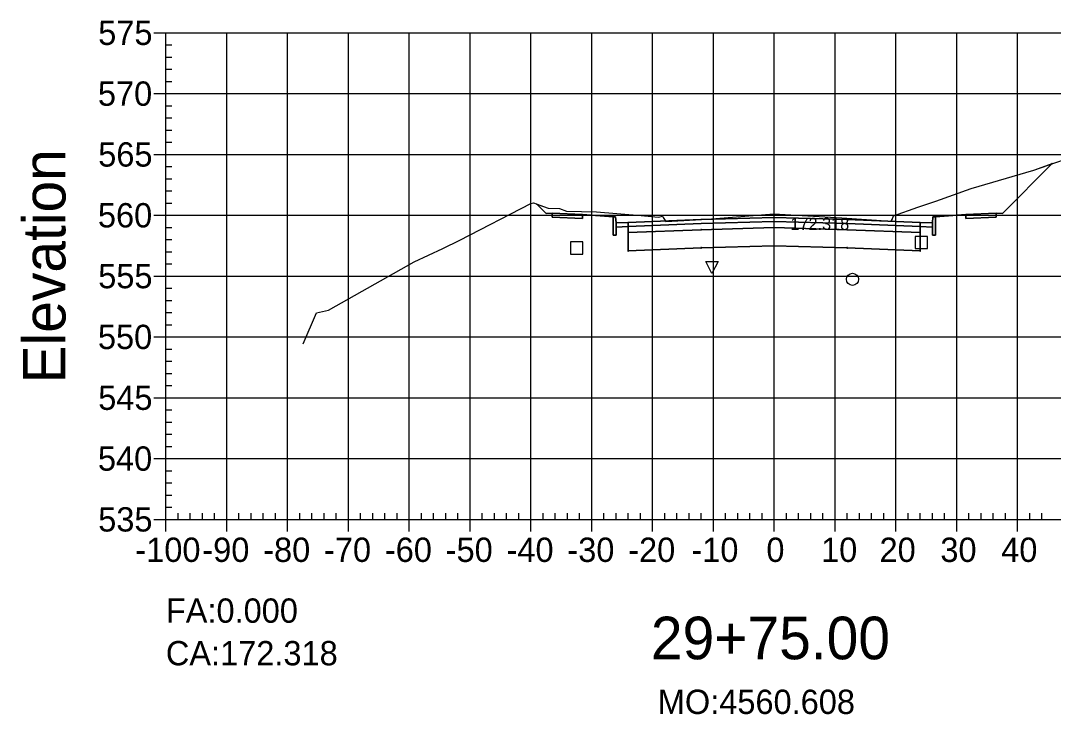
# Model space of a CAD drawing. Extents: x 704834 to 709892, y 372981 to 377533.
# Drawn here: x 706563 to 706732.8, y 373120.8 to 373234.8 of the extents above; entities that cross this region are included whole.
import ezdxf

# ---------------------------------------------------------------- set-up
doc = ezdxf.new("R2010")
doc.units = 0
for name, color, linetype in [('1', 7, 'Continuous'), ('10', 7, 'Continuous'), ('13', 7, 'Continuous'), ('14', 7, 'Continuous'), ('4', 7, 'Continuous'), ('57', 7, 'Continuous'), ('59', 7, 'Continuous'), ('60', 7, 'Continuous'), ('Default_Xsect', 7, 'Continuous'), ('Existing', 7, 'Continuous')]:
    doc.layers.add(name, color=color, linetype=linetype)

msp = doc.modelspace()

# ---------------------------------------------------------------- linework, layer by layer
for points in [[(706724.37, 373203.11), (706732.58, 373211.32)], [(706649.37, 373203.11), (706647.84, 373204.65)], [(706650.37, 373203.15), (706649.37, 373203.11)], [(706660.37, 373202.55), (706655.37, 373202.95)], [(706713.37, 373202.55), (706718.37, 373202.95)], [(706723.37, 373203.15), (706724.37, 373203.11)]]:
    msp.add_lwpolyline(points)
for points in [[(706655.37, 373202.95), (706650.37, 373203.15), (706650.37, 373202.49), (706655.37, 373202.29)], [(706660.87, 373201.55), (706660.79, 373202.55), (706660.37, 373202.55), (706660.37, 373199.55), (706660.87, 373199.55)], [(706686.87, 373201.81), (706698.87, 373201.45), (706710.87, 373200.97), (706710.87, 373201.63), (706698.87, 373202.11), (706686.87, 373202.47), (706674.87, 373202.11), (706662.87, 373201.63), (706662.87, 373200.97), (706674.87, 373201.45)], [(706712.87, 373199.55), (706713.37, 373199.55), (706713.37, 373202.55), (706712.96, 373202.55), (706712.87, 373201.55)], [(706718.37, 373202.29), (706723.37, 373202.49), (706723.37, 373203.15), (706718.37, 373202.95)], [(706662.87, 373201.63), (706660.87, 373201.55), (706660.87, 373200.89), (706662.87, 373200.97)], [(706686.87, 373200.81), (706698.87, 373200.45), (706710.87, 373199.97), (706710.87, 373200.97), (706698.87, 373201.45), (706686.87, 373201.81), (706674.87, 373201.45), (706662.87, 373200.97), (706662.87, 373199.97), (706674.87, 373200.45)], [(706686.87, 373197.81), (706698.87, 373197.45), (706710.87, 373196.97), (706710.87, 373199.97), (706698.87, 373200.45), (706686.87, 373200.81), (706674.87, 373200.45), (706662.87, 373199.97), (706662.87, 373196.97), (706674.87, 373197.45)], [(706686.82, 373201.76), (706686.92, 373201.76), (706686.92, 373201.86), (706686.82, 373201.86)], [(706686.82, 373200.76), (706686.92, 373200.76), (706686.92, 373200.86), (706686.82, 373200.86)], [(706710.87, 373200.97), (706712.87, 373200.89), (706712.87, 373201.55), (706710.87, 373201.63)], [(706662.82, 373199.92), (706662.92, 373199.92), (706662.92, 373200.02), (706662.82, 373200.02)], [(706674.82, 373200.4), (706674.92, 373200.4), (706674.92, 373200.5), (706674.82, 373200.5)], [(706698.82, 373200.4), (706698.92, 373200.4), (706698.92, 373200.5), (706698.82, 373200.5)], [(706710.82, 373199.92), (706710.92, 373199.92), (706710.92, 373200.02), (706710.82, 373200.02)], [(706674.82, 373197.4), (706674.92, 373197.4), (706674.92, 373197.5), (706674.82, 373197.5)], [(706686.82, 373197.76), (706686.92, 373197.76), (706686.92, 373197.86), (706686.82, 373197.86)], [(706698.82, 373197.4), (706698.92, 373197.4), (706698.92, 373197.5), (706698.82, 373197.5)], [(706662.82, 373196.92), (706662.92, 373196.92), (706662.92, 373197.02), (706662.82, 373197.02)], [(706710.82, 373196.92), (706710.92, 373196.92), (706710.92, 373197.02), (706710.82, 373197.02)]]:
    msp.add_lwpolyline(points, close=True)
at = {"layer": '1'}
for points in [[(706647.84, 373204.65), (706649.69, 373203.98), (706651.6, 373203.92), (706652.74, 373203.48), (706657.65, 373203.39), (706665, 373202.77), (706667.24, 373202.58), (706667.86, 373202.53), (706668.51, 373202.66), (706668.63, 373202.47), (706669.05, 373201.77), (706675.89, 373202.18), (706686.78, 373203.05), (706697.96, 373202.41), (706706.08, 373201.87), (706706.25, 373202.15), (706706.5, 373202.7), (706710.46, 373204.14), (706713.46, 373205.12), (706719.26, 373207.24), (706729.52, 373210.26), (706732.58, 373211.32), (706724.37, 373203.11), (706723.37, 373203.15), (706723.37, 373202.49), (706718.37, 373202.29), (706718.37, 373202.95), (706713.37, 373202.55), (706713.37, 373199.55), (706712.87, 373199.55), (706712.87, 373200.89), (706710.87, 373200.97), (706710.87, 373199.97), (706710.87, 373196.97), (706698.87, 373197.45), (706686.87, 373197.81), (706674.87, 373197.45), (706662.87, 373196.97), (706662.87, 373199.97), (706662.87, 373200.97), (706660.87, 373200.89), (706660.87, 373199.55), (706660.37, 373199.55), (706660.37, 373202.55), (706655.37, 373202.95), (706655.37, 373202.29), (706650.37, 373202.49), (706650.37, 373203.15), (706649.37, 373203.11)], [(706676.63, 373193.24), (706675.63, 373195.24), (706677.63, 373195.24)]]:
    msp.add_lwpolyline(points, close=True, dxfattribs=at)
at = {"layer": '10'}
msp.add_lwpolyline([(706653.39, 373196.45), (706655.39, 373196.45), (706655.39, 373198.45), (706653.39, 373198.45)], close=True, dxfattribs=at)
at = {"layer": '13'}
msp.add_circle((706699.75, 373192.29), 1, dxfattribs=at)
at = {"layer": '14'}
for points in [[(706732.58, 373211.32), (706732.58, 373211.37), (706732.58, 373211.32), (706732.53, 373211.32), (706732.58, 373211.32), (706732.58, 373211.27), (706732.58, 373211.32), (706732.63, 373211.32)], [(706647.84, 373204.65), (706647.84, 373204.7), (706647.84, 373204.65), (706647.79, 373204.65), (706647.84, 373204.65), (706647.84, 373204.6), (706647.84, 373204.65), (706647.89, 373204.65)], [(706686.87, 373202.47), (706686.87, 373202.52), (706686.87, 373202.47), (706686.82, 373202.47), (706686.87, 373202.47), (706686.87, 373202.42), (706686.87, 373202.47), (706686.92, 373202.47)], [(706662.87, 373201.63), (706662.87, 373201.68), (706662.87, 373201.63), (706662.82, 373201.63), (706662.87, 373201.63), (706662.87, 373201.58), (706662.87, 373201.63), (706662.92, 373201.63)], [(706674.87, 373202.11), (706674.87, 373202.16), (706674.87, 373202.11), (706674.82, 373202.11), (706674.87, 373202.11), (706674.87, 373202.06), (706674.87, 373202.11), (706674.92, 373202.11)], [(706698.87, 373202.11), (706698.87, 373202.16), (706698.87, 373202.11), (706698.82, 373202.11), (706698.87, 373202.11), (706698.87, 373202.06), (706698.87, 373202.11), (706698.92, 373202.11)], [(706710.87, 373201.63), (706710.87, 373201.68), (706710.87, 373201.63), (706710.82, 373201.63), (706710.87, 373201.63), (706710.87, 373201.58), (706710.87, 373201.63), (706710.92, 373201.63)]]:
    msp.add_lwpolyline(points, dxfattribs=at)
at = {"layer": '4'}
msp.add_lwpolyline([(706710.04, 373197.33), (706712.04, 373197.33), (706712.04, 373199.33), (706710.04, 373199.33)], close=True, dxfattribs=at)
at = {"layer": '57'}
for p, q in [((706584.87, 373232.82), (706586.87, 373232.82)), ((706586.87, 373232.82), (706786.87, 373232.82)), ((706586.87, 373152.82), (706586.87, 373232.82)), ((706586.87, 373152.82), (706586.87, 373232.82)), ((706596.87, 373152.82), (706596.87, 373232.82)), ((706606.87, 373152.82), (706606.87, 373232.82)), ((706616.87, 373152.82), (706616.87, 373232.82)), ((706626.87, 373152.82), (706626.87, 373232.82)), ((706636.87, 373152.82), (706636.87, 373232.82)), ((706646.87, 373152.82), (706646.87, 373232.82)), ((706656.87, 373152.82), (706656.87, 373232.82)), ((706666.87, 373152.82), (706666.87, 373232.82)), ((706676.87, 373152.82), (706676.87, 373232.82)), ((706686.87, 373152.82), (706686.87, 373232.82)), ((706696.87, 373152.82), (706696.87, 373232.82)), ((706706.87, 373152.82), (706706.87, 373232.82)), ((706716.87, 373152.82), (706716.87, 373232.82)), ((706726.87, 373152.82), (706726.87, 373232.82)), ((706586.87, 373230.82), (706587.87, 373230.82)), ((706586.87, 373228.82), (706587.87, 373228.82)), ((706586.87, 373226.82), (706587.87, 373226.82)), ((706586.87, 373224.82), (706587.87, 373224.82)), ((706584.87, 373222.82), (706586.87, 373222.82)), ((706586.87, 373222.82), (706786.87, 373222.82)), ((706586.87, 373220.82), (706587.87, 373220.82)), ((706586.87, 373218.82), (706587.87, 373218.82)), ((706586.87, 373216.82), (706587.87, 373216.82)), ((706586.87, 373214.82), (706587.87, 373214.82)), ((706584.87, 373212.82), (706586.87, 373212.82)), ((706586.87, 373212.82), (706786.87, 373212.82)), ((706586.87, 373210.82), (706587.87, 373210.82)), ((706586.87, 373208.82), (706587.87, 373208.82)), ((706586.87, 373206.82), (706587.87, 373206.82)), ((706586.87, 373204.82), (706587.87, 373204.82)), ((706584.87, 373202.82), (706586.87, 373202.82)), ((706586.87, 373202.82), (706786.87, 373202.82)), ((706586.87, 373200.82), (706587.87, 373200.82)), ((706586.87, 373198.82), (706587.87, 373198.82)), ((706586.87, 373196.82), (706587.87, 373196.82)), ((706586.87, 373194.82), (706587.87, 373194.82)), ((706584.87, 373192.82), (706586.87, 373192.82)), ((706586.87, 373192.82), (706786.87, 373192.82)), ((706586.87, 373190.82), (706587.87, 373190.82)), ((706586.87, 373188.82), (706587.87, 373188.82)), ((706586.87, 373186.82), (706587.87, 373186.82)), ((706586.87, 373184.82), (706587.87, 373184.82)), ((706584.87, 373182.82), (706586.87, 373182.82)), ((706586.87, 373182.82), (706786.87, 373182.82)), ((706586.87, 373180.82), (706587.87, 373180.82)), ((706586.87, 373178.82), (706587.87, 373178.82)), ((706586.87, 373176.82), (706587.87, 373176.82)), ((706586.87, 373174.82), (706587.87, 373174.82)), ((706584.87, 373172.82), (706586.87, 373172.82)), ((706586.87, 373172.82), (706786.87, 373172.82)), ((706586.87, 373170.82), (706587.87, 373170.82)), ((706586.87, 373168.82), (706587.87, 373168.82)), ((706586.87, 373166.82), (706587.87, 373166.82)), ((706586.87, 373164.82), (706587.87, 373164.82)), ((706584.87, 373162.82), (706586.87, 373162.82)), ((706586.87, 373162.82), (706786.87, 373162.82)), ((706586.87, 373160.82), (706587.87, 373160.82)), ((706586.87, 373158.82), (706587.87, 373158.82)), ((706586.87, 373156.82), (706587.87, 373156.82)), ((706586.87, 373154.82), (706587.87, 373154.82)), ((706588.87, 373152.82), (706588.87, 373153.82)), ((706590.87, 373152.82), (706590.87, 373153.82)), ((706592.87, 373152.82), (706592.87, 373153.82)), ((706594.87, 373152.82), (706594.87, 373153.82)), ((706598.87, 373152.82), (706598.87, 373153.82)), ((706600.87, 373152.82), (706600.87, 373153.82)), ((706602.87, 373152.82), (706602.87, 373153.82)), ((706604.87, 373152.82), (706604.87, 373153.82)), ((706608.87, 373152.82), (706608.87, 373153.82)), ((706610.87, 373152.82), (706610.87, 373153.82)), ((706612.87, 373152.82), (706612.87, 373153.82)), ((706614.87, 373152.82), (706614.87, 373153.82)), ((706618.87, 373152.82), (706618.87, 373153.82)), ((706620.87, 373152.82), (706620.87, 373153.82)), ((706622.87, 373152.82), (706622.87, 373153.82)), ((706624.87, 373152.82), (706624.87, 373153.82)), ((706628.87, 373152.82), (706628.87, 373153.82)), ((706630.87, 373152.82), (706630.87, 373153.82)), ((706632.87, 373152.82), (706632.87, 373153.82)), ((706634.87, 373152.82), (706634.87, 373153.82)), ((706638.87, 373152.82), (706638.87, 373153.82)), ((706640.87, 373152.82), (706640.87, 373153.82)), ((706642.87, 373152.82), (706642.87, 373153.82)), ((706644.87, 373152.82), (706644.87, 373153.82)), ((706648.87, 373152.82), (706648.87, 373153.82)), ((706650.87, 373152.82), (706650.87, 373153.82)), ((706652.87, 373152.82), (706652.87, 373153.82)), ((706654.87, 373152.82), (706654.87, 373153.82)), ((706658.87, 373152.82), (706658.87, 373153.82)), ((706660.87, 373152.82), (706660.87, 373153.82)), ((706662.87, 373152.82), (706662.87, 373153.82)), ((706664.87, 373152.82), (706664.87, 373153.82)), ((706668.87, 373152.82), (706668.87, 373153.82)), ((706670.87, 373152.82), (706670.87, 373153.82)), ((706672.87, 373152.82), (706672.87, 373153.82)), ((706674.87, 373152.82), (706674.87, 373153.82)), ((706678.87, 373152.82), (706678.87, 373153.82)), ((706680.87, 373152.82), (706680.87, 373153.82)), ((706682.87, 373152.82), (706682.87, 373153.82)), ((706684.87, 373152.82), (706684.87, 373153.82)), ((706688.87, 373152.82), (706688.87, 373153.82)), ((706690.87, 373152.82), (706690.87, 373153.82)), ((706692.87, 373152.82), (706692.87, 373153.82)), ((706694.87, 373152.82), (706694.87, 373153.82)), ((706698.87, 373152.82), (706698.87, 373153.82)), ((706700.87, 373152.82), (706700.87, 373153.82)), ((706702.87, 373152.82), (706702.87, 373153.82)), ((706704.87, 373152.82), (706704.87, 373153.82)), ((706708.87, 373152.82), (706708.87, 373153.82)), ((706710.87, 373152.82), (706710.87, 373153.82)), ((706712.87, 373152.82), (706712.87, 373153.82)), ((706714.87, 373152.82), (706714.87, 373153.82)), ((706718.87, 373152.82), (706718.87, 373153.82)), ((706720.87, 373152.82), (706720.87, 373153.82)), ((706722.87, 373152.82), (706722.87, 373153.82)), ((706724.87, 373152.82), (706724.87, 373153.82)), ((706728.87, 373152.82), (706728.87, 373153.82)), ((706730.87, 373152.82), (706730.87, 373153.82)), ((706584.87, 373152.82), (706586.87, 373152.82)), ((706586.87, 373152.82), (706786.87, 373152.82)), ((706586.87, 373152.82), (706786.87, 373152.82)), ((706586.87, 373150.82), (706586.87, 373152.82)), ((706596.87, 373150.82), (706596.87, 373152.82)), ((706606.87, 373150.82), (706606.87, 373152.82)), ((706616.87, 373150.82), (706616.87, 373152.82)), ((706626.87, 373150.82), (706626.87, 373152.82)), ((706636.87, 373150.82), (706636.87, 373152.82)), ((706646.87, 373150.82), (706646.87, 373152.82)), ((706656.87, 373150.82), (706656.87, 373152.82)), ((706666.87, 373150.82), (706666.87, 373152.82)), ((706676.87, 373150.82), (706676.87, 373152.82)), ((706686.87, 373150.82), (706686.87, 373152.82)), ((706696.87, 373150.82), (706696.87, 373152.82)), ((706706.87, 373150.82), (706706.87, 373152.82)), ((706716.87, 373150.82), (706716.87, 373152.82)), ((706726.87, 373150.82), (706726.87, 373152.82))]:
    msp.add_line(p, q, dxfattribs=at)
at = {"layer": 'Default_Xsect'}
msp.add_lwpolyline([(706647.84, 373204.65), (706649.37, 373203.11), (706650.37, 373203.15), (706655.37, 373202.95), (706660.37, 373202.55), (706660.79, 373202.55), (706660.87, 373201.55), (706662.87, 373201.63), (706674.87, 373202.11), (706686.87, 373202.47), (706698.87, 373202.11), (706710.87, 373201.63), (706712.87, 373201.55), (706712.96, 373202.55), (706713.37, 373202.55), (706718.37, 373202.95), (706723.37, 373203.15), (706724.37, 373203.11), (706732.58, 373211.32)], dxfattribs=at)
at = {"layer": 'Existing'}
msp.add_lwpolyline([(706609.42, 373181.68), (706611.65, 373186.78), (706613.63, 373187.22), (706627.66, 373195.17), (706632.39, 373197.36), (706635.21, 373198.73), (706646.85, 373204.77), (706647.31, 373204.84), (706649.69, 373203.98), (706651.6, 373203.92), (706652.74, 373203.48), (706657.65, 373203.39), (706665, 373202.77), (706667.24, 373202.58), (706667.86, 373202.53), (706668.51, 373202.66), (706668.63, 373202.47), (706669.05, 373201.77), (706675.89, 373202.18), (706686.78, 373203.05), (706697.96, 373202.41), (706706.08, 373201.87), (706706.25, 373202.15), (706706.5, 373202.7), (706710.46, 373204.14), (706713.46, 373205.12), (706719.26, 373207.24), (706729.52, 373210.26), (706742.13, 373214.63)], dxfattribs=at)

# ---------------------------------------------------------------- texts
msp.add_text('CA:172.318', height=4).set_placement((706586.87, 373128.82))
at = {"layer": '1'}
msp.add_text('29+75.00', height=7, dxfattribs=at).set_placement((706666.6, 373129.82))
at = {"layer": '14'}
for p in [(706650.34, 373203.1), (706650.34, 373202.44), (706723.34, 373203.1), (706723.34, 373202.44), (706655.34, 373202.24), (706718.34, 373202.24)]:
    msp.add_text('+', height=0.1, dxfattribs=at).set_placement(p)
at = {"layer": '57'}
for s, p in [('575', (706575.75, 373230.82)), ('570', (706575.7, 373220.82)), ('565', (706575.75, 373210.82)), ('560', (706575.7, 373200.82)), ('555', (706575.75, 373190.82)), ('550', (706575.7, 373180.82)), ('545', (706575.75, 373170.82)), ('540', (706575.7, 373160.82)), ('535', (706575.75, 373150.82)), ('-100', (706581.86, 373145.82)), ('-90', (706592.87, 373145.82)), ('-80', (706602.87, 373145.82)), ('-70', (706612.87, 373145.82)), ('-60', (706622.87, 373145.82)), ('-50', (706632.87, 373145.82)), ('-40', (706642.87, 373145.82)), ('-30', (706652.87, 373145.82)), ('-20', (706662.87, 373145.82)), ('-10', (706673.26, 373145.82)), ('0', (706685.58, 373145.82)), ('10', (706694.57, 373145.82)), ('20', (706704.18, 373145.82)), ('30', (706714.18, 373145.82)), ('40', (706724.18, 373145.82))]:
    msp.add_text(s, height=4, dxfattribs=at).set_placement(p)
at = {"layer": '59'}
for s, height, p in [('172.318', 2, (706689.53, 373200.41)), ('FA:0.000', 4, (706586.87, 373135.82)), ('MO:4560.608', 4, (706667.73, 373120.82))]:
    msp.add_text(s, height=height, dxfattribs=at).set_placement(p)
at = {"layer": '60'}
msp.add_text('Elevation', height=7, rotation=90, dxfattribs=at).set_placement((706570.37, 373175.18))

doc.saveas('drawing.dxf')
